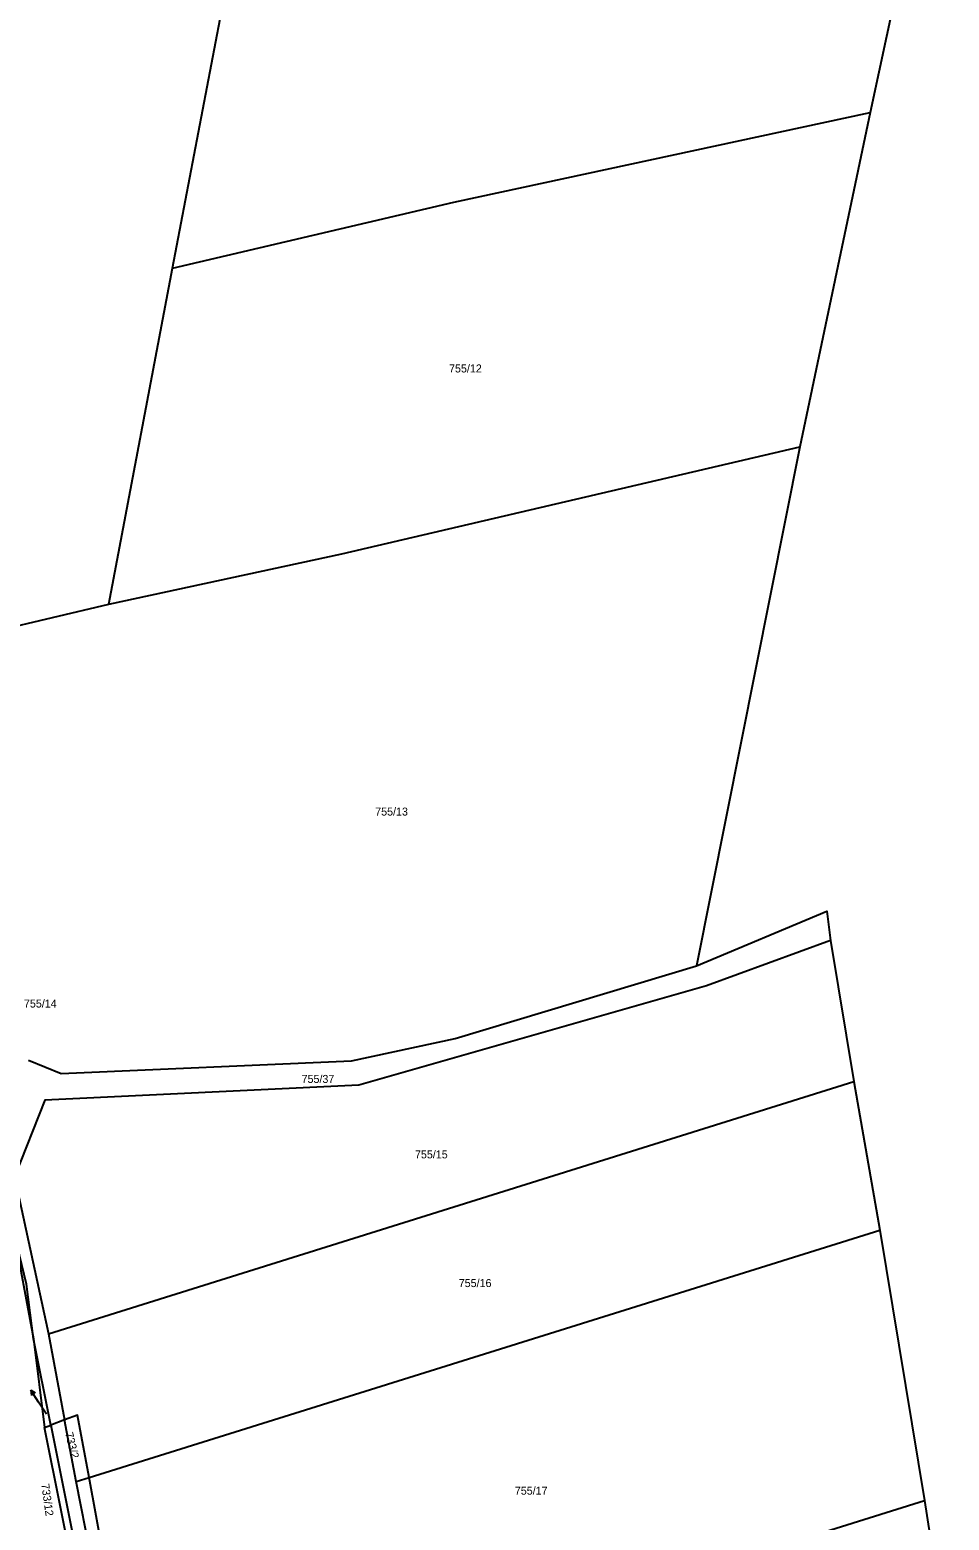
# Model space of a CAD drawing. Extents: x -757266 to -753360, y -1162585 to -1157740.
# Drawn here: x -756335.8 to -756140.5, y -1159880.4 to -1159563.7 of the extents above; entities that cross this region are included whole.
import ezdxf

# ---------------------------------------------------------------- set-up
doc = ezdxf.new("R2010")
doc.units = 0
for name, color, linetype in [('Hranice parcel', 7, 'Continuous'), ('Parcelní čísla', 7, 'Continuous'), ('Pop  PČ popisy', 7, 'Continuous')]:
    doc.layers.add(name, color=color, linetype=linetype)

msp = doc.modelspace()

# ---------------------------------------------------------------- linework, layer by layer
at = {"layer": 'Hranice parcel'}
for p, q in [((-756140.52, -1159503.02), (-756157.27, -1159581.29)), ((-756305.5, -1159614.35), (-756293.81, -1159553.2)), ((-756157.27, -1159581.29), (-756172.26, -1159652.34)), ((-756319.01, -1159685.73), (-756305.5, -1159614.35)), ((-756172.26, -1159652.34), (-756194.22, -1159762.59)), ((-756360.76, -1159695.68), (-756319.01, -1159685.73)), ((-756165.74, -1159757.21), (-756160.76, -1159787.15)), ((-756331.78, -1159840.77), (-756160.76, -1159787.15)), ((-756160.76, -1159787.15), (-756155.28, -1159818.77)), ((-756339.47, -1159817.87), (-756335.01, -1159841.82)), ((-756323.21, -1159871.32), (-756155.28, -1159818.77)), ((-756155.28, -1159818.77), (-756145.77, -1159876.17)), ((-756331.33, -1159860.19), (-756335.01, -1159841.82)), ((-756335.01, -1159841.82), (-756332.63, -1159860.68)), ((-756331.78, -1159840.77), (-756328.39, -1159859.08)), ((-756328.39, -1159859.08), (-756331.33, -1159860.19)), ((-756325.96, -1159872.18), (-756328.39, -1159859.08)), ((-756332.63, -1159860.68), (-756331.33, -1159860.19)), ((-756325.96, -1159872.18), (-756323.21, -1159871.32)), ((-756312.62, -1159928.37), (-756323.21, -1159871.32)), ((-756314.72, -1159929.03), (-756325.96, -1159872.18)), ((-756312.62, -1159928.37), (-756145.77, -1159876.17)), ((-756145.77, -1159876.17), (-756141.23, -1159905.81))]:
    msp.add_line(p, q, dxfattribs=at)
for points in [[(-756305.5, -1159614.35), (-756245.73, -1159600.32), (-756157.27, -1159581.29)], [(-756319.01, -1159685.73), (-756269.48, -1159675.05), (-756172.26, -1159652.34)], [(-756194.22, -1159762.59), (-756166.54, -1159750.98), (-756165.74, -1159757.21)], [(-756165.74, -1159757.21), (-756192.04, -1159766.85), (-756265.93, -1159787.94), (-756332.59, -1159791.15), (-756339.01, -1159807.42), (-756331.78, -1159840.77)], [(-756336.04, -1159782.65), (-756329.14, -1159785.47), (-756267.45, -1159782.75), (-756245.46, -1159778.01), (-756194.22, -1159762.59)], [(-756335.01, -1159841.82), (-756336.48, -1159830.22), (-756339.47, -1159817.87)], [(-756323.21, -1159871.32), (-756325.67, -1159858.05), (-756328.39, -1159859.08)], [(-756303.32, -1160005.02), (-756308.84, -1159980.65), (-756315.23, -1159947.48), (-756318.48, -1159931.23), (-756332.63, -1159860.68)], [(-756331.33, -1159860.19), (-756321.24, -1159910.52), (-756308.44, -1159978.56), (-756303.32, -1160005.02)]]:
    msp.add_lwpolyline(points, dxfattribs=at)
at = {"layer": 'Pop  PČ popisy'}
for p, q in [((-756333.94, -1159855.26), (-756335.574, -1159852.743)), ((-756335.574, -1159852.743), (-756334.609, -1159853.31)), ((-756335.574, -1159852.743), (-756335.449, -1159853.856)), ((-756332.27, -1159857.83), (-756333.94, -1159855.26))]:
    msp.add_line(p, q, dxfattribs=at)

# ---------------------------------------------------------------- texts
at = {"layer": 'Parcelní čísla'}
for s, p in [('755/12', (-756246.74, -1159636.52)), ('755/13', (-756262.43, -1159730.67)), ('755/14', (-756337.03, -1159771.45)), ('755/37', (-756278.06, -1159787.47)), ('755/15', (-756253.98, -1159803.5)), ('755/16', (-756244.68, -1159830.84)), ('755/17', (-756232.77, -1159874.95))]:
    msp.add_text(s, height=1.7, dxfattribs=at).set_placement(p)
for s, rotation, p in [('733/2', 284, (-756328.304, -1159861.885)), ('733/12', 278, (-756333.36, -1159872.709))]:
    msp.add_text(s, height=1.7, rotation=rotation, dxfattribs=at).set_placement(p)

doc.saveas('drawing.dxf')
